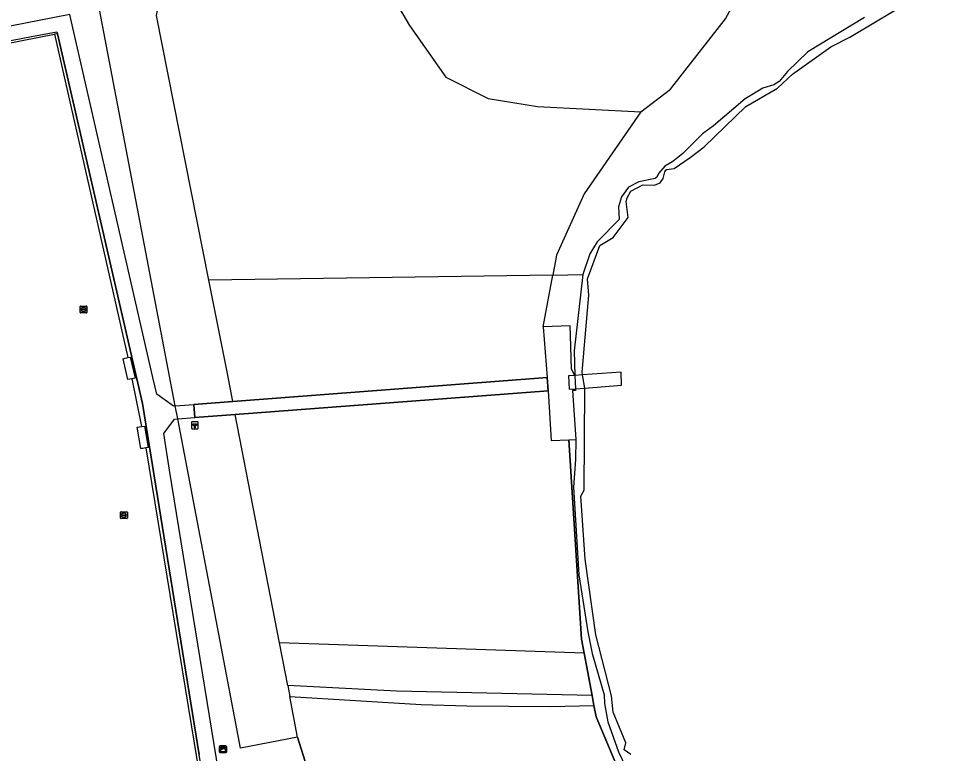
# Model space of a CAD drawing. Extents: x 160203 to 161526, y 379529 to 381797.
# Drawn here: x 161043.5 to 161182.4, y 380389.4 to 380497.8 of the extents above; entities that cross this region are included whole.
import ezdxf

# ---------------------------------------------------------------- set-up
doc = ezdxf.new("R2010")
doc.units = 0
for name, color, linetype in [('IMGEO_Dek', 7, 'Continuous'), ('IMGEO_Grasland_agrarisch', 7, 'Continuous'), ('IMGEO_Groenvoorziening', 7, 'Continuous'), ('IMGEO_Hectometerpaal', 7, 'Continuous'), ('IMGEO_Hek', 7, 'Continuous'), ('IMGEO_Kast', 7, 'Continuous'), ('IMGEO_Loofbos', 7, 'Continuous'), ('IMGEO_Voetpad_gesloten', 7, 'Continuous'), ('IMGEO_Voetpad_open', 7, 'Continuous'), ('IMGEO_Waterleidingput', 7, 'Continuous'), ('IMGEO_Waterloop', 7, 'Continuous')]:
    doc.layers.add(name, color=color, linetype=linetype)

msp = doc.modelspace()

# ---------------------------------------------------------------- linework, layer by layer
at = {"layer": 'IMGEO_Dek'}
for points in [[(161132.52, 380443.68), (161132.49, 380445.63), (161126.78, 380445.22), (161125.62, 380445.13), (161125.72, 380443.16), (161127.11, 380443.27)], [(161121.68, 380442.85), (161121.56, 380444.83), (161075.1, 380441.29), (161069.34, 380440.86), (161069.5, 380438.91), (161075.48, 380439.35)]]:
    msp.add_lwpolyline(points, close=True, dxfattribs=at)
at = {"layer": 'IMGEO_Grasland_agrarisch'}
msp.add_lwpolyline([(161135.38, 380484.05), (161126.99, 380471.96), (161122.94, 380462.89), (161122.39, 380459.95)], dxfattribs=at)
at = {"layer": 'IMGEO_Groenvoorziening'}
for points in [[(161168.4, 380497.99), (161160.04, 380492.89), (161157.06, 380489.99), (161155.8, 380488.55), (161155.01, 380488.06), (161153.39, 380487.54), (161150.78, 380485.98), (161146.11, 380481.99), (161144.5, 380480.8), (161141.56, 380477.9), (161140.1, 380476.74), (161138.94, 380476.02), (161137.99, 380474.96), (161137.75, 380474.43), (161137.48, 380474.19), (161135.07, 380473.7), (161133.56, 380472.91), (161132.54, 380471.5), (161132.1, 380470.05), (161132.16, 380468.18), (161128.94, 380464.84), (161127.86, 380463.07), (161126.83, 380460.02)], [(161048.75, 380495.5), (161059.58, 380447.77)], [(161122.39, 380459.95), (161126.83, 380460.02)], [(161126.83, 380460.02), (161125.53, 380448.78), (161125.62, 380445.13)], [(161060.19, 380444.61), (161059.92, 380444.57), (161059.58, 380444.52), (161058.9, 380447.57), (161059.23, 380447.66), (161059.58, 380447.77)], [(161059.58, 380447.77), (161059.94, 380447.84), (161060.68, 380444.73), (161060.19, 380444.61)], [(161060.19, 380444.61), (161061.63, 380437.59)], [(161121.68, 380442.85), (161075.48, 380439.35)], [(161062.28, 380434.44), (161061.83, 380434.36), (161061.54, 380434.33), (161061, 380437.49), (161061.32, 380437.54), (161061.63, 380437.59)], [(161061.63, 380437.59), (161062.08, 380437.65), (161062.62, 380434.5), (161062.28, 380434.44)], [(161127.01, 380404.13), (161126.63, 380406.18), (161124.76, 380435.65)], [(161125.8, 380435.7), (161125.72, 380432.7), (161125.45, 380428.66), (161126.24, 380415.69), (161127.56, 380407.28), (161128.2, 380404.06), (161129.96, 380397.99), (161130.03, 380396.69), (161130.52, 380394), (161132.08, 380389.55), (161139.4, 380374.27), (161144.57, 380362.28), (161149.83, 380351.26), (161158.11, 380335.72), (161165, 380322.55), (161169.4, 380315.18), (161171.76, 380310.91), (161182.4, 380295.77)], [(161062.28, 380434.44), (161070.27, 380385.45)]]:
    msp.add_lwpolyline(points, dxfattribs=at)
at = {"layer": 'IMGEO_Hectometerpaal'}
for p, q in [((161069, 380438.19), (161069, 380437.35)), ((161069, 380438.19), (161069, 380437.35)), ((161069.92, 380438.27), (161069.08, 380438.27)), ((161069.92, 380438.27), (161069.08, 380438.27)), ((161070, 380437.36), (161070, 380438.2)), ((161070, 380437.36), (161070, 380438.2)), ((161069.09, 380437.27), (161069.93, 380437.27)), ((161069.09, 380437.27), (161069.93, 380437.27))]:
    msp.add_line(p, q, dxfattribs=at)
msp.add_lwpolyline([(161069.53, 380437.42), (161069.47, 380437.42), (161069.47, 380437.72), (161069.25, 380437.72), (161069.25, 380437.99), (161069.75, 380437.99), (161069.75, 380437.72), (161069.53, 380437.72), (161069.53, 380437.42)], dxfattribs=at)
for centre, start, end in [((161069.08, 380438.19), 92.4484, 184.2845), ((161069.08, 380438.19), 92.4484, 184.2845), ((161069.92, 380438.19), 2.4484, 94.2845), ((161069.92, 380438.19), 2.4484, 94.2845), ((161069.08, 380437.35), 182.4484, 274.2845), ((161069.08, 380437.35), 182.4484, 274.2845), ((161069.92, 380437.35), 272.4484, 4.2845), ((161069.92, 380437.35), 272.4484, 4.2845)]:
    msp.add_arc(centre, 0.0779, start, end, dxfattribs=at)
at = {"layer": 'IMGEO_Hek'}
for points in [[(161071.58, 380459.18), (161063.86, 380498.27), (161064.19, 380500), (161065.85, 380508.79)], [(161066.61, 380440.65), (161054.38, 380504.63), (161054.07, 380506.24)], [(160973.32, 380481.1), (161000, 380486.41), (161045.36, 380495.17)], [(161045.36, 380495.17), (161049.13, 380495.88), (161049.2, 380495.59)], [(161049.2, 380495.59), (161061.75, 380440.97), (161070.16, 380389.11)], [(161075.1, 380441.29), (161074.26, 380445.66), (161071.58, 380459.18)], [(161066.98, 380438.71), (161066.61, 380440.65)], [(161075.57, 380393.75), (161066.98, 380438.71)], [(161082, 380405.65), (161075.48, 380439.35)], [(161124.76, 380435.65), (161126.63, 380406.18), (161127.01, 380404.13)], [(161083.22, 380399.37), (161082, 380405.65)], [(161127.01, 380404.13), (161128.18, 380397.9)], [(161128.18, 380397.9), (161128.45, 380396.41)], [(161084.66, 380391.73), (161083.53, 380397.71)], [(161128.45, 380396.41), (161128.77, 380394.73), (161131.53, 380388.18)], [(161084.66, 380391.73), (161076.26, 380390.12), (161075.57, 380393.75)], [(161084.66, 380391.73), (161087.5, 380382.65)]]:
    msp.add_lwpolyline(points, dxfattribs=at)
at = {"layer": 'IMGEO_Kast'}
for p, q in [((161073.16, 380389.52), (161073.16, 380390.36)), ((161073.16, 380390.36), (161073.16, 380389.52)), ((161073.23, 380390.44), (161074.08, 380390.44)), ((161074.08, 380390.44), (161073.23, 380390.44)), ((161074.16, 380390.37), (161074.16, 380389.53)), ((161074.16, 380389.53), (161074.16, 380390.37)), ((161074.09, 380389.44), (161073.24, 380389.44)), ((161073.24, 380389.44), (161074.09, 380389.44))]:
    msp.add_line(p, q, dxfattribs=at)
for points in [[(161073.36, 380390.23), (161073.96, 380390.23), (161073.96, 380390.15), (161073.36, 380390.15), (161073.36, 380390.23)], [(161073.36, 380390.06), (161073.96, 380390.06), (161073.96, 380389.57), (161073.36, 380389.57), (161073.36, 380390.06)]]:
    msp.add_lwpolyline(points, dxfattribs=at)
msp.add_circle((161073.44, 380389.91), 0.0377, dxfattribs=at)
for centre, start, end in [((161073.24, 380390.37), 92.4484, 184.2845), ((161073.24, 380390.37), 92.4484, 184.2845), ((161074.08, 380390.37), 2.4484, 94.2845), ((161074.08, 380390.37), 2.4484, 94.2845), ((161073.24, 380389.52), 182.4484, 274.2845), ((161073.24, 380389.52), 182.4484, 274.2845), ((161074.08, 380389.52), 272.4484, 4.2845), ((161074.08, 380389.52), 272.4484, 4.2845)]:
    msp.add_arc(centre, 0.0779, start, end, dxfattribs=at)
at = {"layer": 'IMGEO_Loofbos'}
for points in [[(161135.38, 380484.05), (161139.78, 380487.39), (161147.9, 380497.78), (161153.89, 380508.85), (161159.71, 380521.48)], [(161071.58, 380459.18), (161063.86, 380498.27), (161064.19, 380500), (161065.85, 380508.79)], [(161065.85, 380508.79), (161095.12, 380507.21), (161101.21, 380496.8), (161106.58, 380489.16), (161112.82, 380486.04), (161120.13, 380484.82), (161135.38, 380484.05)], [(161066.61, 380440.65), (161054.38, 380504.63)], [(161122.39, 380459.95), (161071.58, 380459.18)], [(161075.1, 380441.29), (161074.26, 380445.66), (161071.58, 380459.18)], [(161120.94, 380452.29), (161122.39, 380459.95)], [(161075.1, 380441.29), (161121.56, 380444.83)], [(161069.34, 380440.86), (161075.1, 380441.29)], [(161084.66, 380391.73), (161076.26, 380390.12), (161075.57, 380393.75), (161066.98, 380438.71)], [(161075.48, 380439.35), (161069.5, 380438.91)], [(161082, 380405.65), (161075.48, 380439.35)], [(161083.22, 380399.37), (161082, 380405.65)], [(161127.01, 380404.13), (161082, 380405.65)], [(161128.18, 380397.9), (161127.01, 380404.13)], [(161084.66, 380391.73), (161083.53, 380397.71)], [(161131.53, 380388.18), (161128.77, 380394.73), (161128.45, 380396.41)], [(161087.5, 380382.65), (161084.66, 380391.73)]]:
    msp.add_lwpolyline(points, dxfattribs=at)
at = {"layer": 'IMGEO_Voetpad_gesloten'}
for points in [[(161125.62, 380445.13), (161124.68, 380445.06), (161124.8, 380443.09), (161125.72, 380443.16)], [(161125.62, 380445.13), (161125.72, 380443.16)]]:
    msp.add_lwpolyline(points, dxfattribs=at)
at = {"layer": 'IMGEO_Voetpad_open'}
for points in [[(161066.61, 380440.65), (161066.33, 380440.62), (161063.89, 380442.39), (161063.31, 380444.83), (161051.21, 380497.54), (161051.03, 380498.4), (160975.68, 380483.71)], [(160973.56, 380480.83), (161000, 380485.99), (161048.75, 380495.5)], [(161070.67, 380385.95), (161070.16, 380389.11), (161061.75, 380440.97), (161049.2, 380495.59), (161048.75, 380495.5)], [(161125.62, 380445.13), (161125.13, 380446.07), (161124.99, 380451.02), (161124.95, 380452.46), (161120.94, 380452.29)], [(161120.94, 380452.29), (161121.56, 380444.83)], [(161075.48, 380439.35), (161121.68, 380442.85), (161121.56, 380444.83), (161075.1, 380441.29), (161069.34, 380440.86), (161069.5, 380438.91), (161075.48, 380439.35)], [(161121.56, 380444.83), (161121.68, 380442.85)], [(161121.68, 380442.85), (161122.13, 380435.52), (161124.76, 380435.65)], [(161125.72, 380443.16), (161125.73, 380442.91), (161125.31, 380442.89), (161125.8, 380435.7)], [(161066.61, 380440.65), (161069.34, 380440.86)], [(161066.98, 380438.71), (161066.61, 380440.65)], [(161069.5, 380438.91), (161069.34, 380440.86)], [(161073.03, 380386.41), (161065.78, 380431.15), (161064.92, 380436.57), (161066.5, 380438.67), (161066.98, 380438.71)], [(161066.98, 380438.71), (161069.5, 380438.91)], [(161124.76, 380435.65), (161125.8, 380435.7)]]:
    msp.add_lwpolyline(points, dxfattribs=at)
at = {"layer": 'IMGEO_Waterleidingput'}
for p, q in [((161052.55, 380454.44), (161052.55, 380455.29)), ((161052.62, 380455.36), (161053.47, 380455.36)), ((161052.81, 380454.86), (161052.81, 380454.87)), ((161052.85, 380454.91), (161053.25, 380454.91)), ((161053.04, 380455.14), (161053.06, 380455.14)), ((161053.29, 380454.87), (161053.29, 380454.86)), ((161053.55, 380455.29), (161053.55, 380454.44)), ((161053.47, 380454.36), (161052.62, 380454.36)), ((161053.24, 380454.82), (161052.85, 380454.82)), ((161053.06, 380454.58), (161053.03, 380454.58)), ((161058.53, 380424.08), (161058.53, 380424.93)), ((161058.6, 380425.01), (161059.45, 380425.01)), ((161058.79, 380424.5), (161058.79, 380424.51)), ((161058.83, 380424.55), (161059.23, 380424.55)), ((161059.22, 380424.46), (161058.83, 380424.46)), ((161059.02, 380424.79), (161059.04, 380424.79)), ((161059.27, 380424.51), (161059.27, 380424.5)), ((161059.53, 380424.93), (161059.53, 380424.08)), ((161059.45, 380424.01), (161058.6, 380424.01)), ((161059.04, 380424.23), (161059.01, 380424.23))]:
    msp.add_line(p, q, dxfattribs=at)
for points in [[(161052.55, 380454.44), (161052.55, 380455.29)], [(161052.62, 380455.36), (161053.47, 380455.36)], [(161053.55, 380455.29), (161053.55, 380454.44)], [(161053.47, 380454.36), (161052.62, 380454.36)], [(161058.53, 380424.08), (161058.53, 380424.93)], [(161058.6, 380425.01), (161059.45, 380425.01)], [(161059.53, 380424.93), (161059.53, 380424.08)], [(161059.45, 380424.01), (161058.6, 380424.01)]]:
    msp.add_lwpolyline(points, dxfattribs=at)
for centre, radius, start, end in [((161052.62, 380455.29), 0.0765, 91.552, 178.448), ((161052.62, 380455.29), 0.0765, 91.552, 178.448), ((161052.85, 380454.87), 0.0403, 85.8775, 175.7526), ((161052.84, 380454.86), 0.0366, 178.938, 274.7102), ((161053.25, 380454.86), 0.043, 264.8664, 352.4533), ((161053.25, 380454.87), 0.0386, 1.7309, 96.639), ((161053.47, 380455.29), 0.0765, 1.552, 88.448), ((161053.47, 380455.29), 0.0765, 1.552, 88.448), ((161052.62, 380454.44), 0.0765, 181.552, 268.448), ((161052.62, 380454.44), 0.0765, 181.552, 268.448), ((161053.47, 380454.44), 0.0765, 271.552, 358.448), ((161053.47, 380454.44), 0.0765, 271.552, 358.448), ((161058.6, 380424.93), 0.0765, 91.552, 178.448), ((161058.6, 380424.93), 0.0765, 91.552, 178.448), ((161058.83, 380424.51), 0.0403, 85.8775, 175.7526), ((161058.82, 380424.5), 0.0366, 178.938, 274.7102), ((161059.23, 380424.51), 0.043, 264.8664, 352.4533), ((161059.23, 380424.51), 0.0386, 1.7309, 96.639), ((161059.45, 380424.93), 0.0765, 1.552, 88.448), ((161059.45, 380424.93), 0.0765, 1.552, 88.448), ((161058.6, 380424.08), 0.0765, 181.552, 268.448), ((161058.6, 380424.08), 0.0765, 181.552, 268.448), ((161059.45, 380424.08), 0.0765, 271.552, 358.448), ((161059.45, 380424.08), 0.0765, 271.552, 358.448)]:
    msp.add_arc(centre, radius, start, end, dxfattribs=at)
for centre, major_axis, ratio, start_param, end_param in [((161053.03, 380454.86), (-0.387, 0.002), 0.722429, 4.712389, 7.853982), ((161053.06, 380454.86), (-0.39, 0.002), 0.717154, 1.570796, 4.712389), ((161059.01, 380424.51), (-0.387, 0.002), 0.722429, 4.712389, 7.853982), ((161059.04, 380424.51), (-0.39, 0.002), 0.717154, 1.570796, 4.712389)]:
    msp.add_ellipse(centre, major_axis=major_axis, ratio=ratio, start_param=start_param, end_param=end_param, dxfattribs=at)
at = {"layer": 'IMGEO_Waterloop'}
for points in [[(161133.91, 380389.16), (161132.94, 380389.84), (161133.17, 380390.88), (161131.28, 380395.42), (161131.06, 380397.84), (161128.72, 380406.83), (161127.18, 380417.99), (161126.53, 380427.3), (161127.03, 380428.19), (161127.11, 380443.22), (161127.11, 380443.27), (161126.78, 380445.22), (161126.7, 380445.64), (161127.71, 380456.98), (161127.51, 380459.41), (161129.32, 380464.33), (161131.3, 380465.51), (161133.53, 380468.47), (161133.23, 380470.8), (161133.34, 380471.34), (161133.89, 380472.35), (161135.68, 380473.29), (161137.4, 380473.24), (161138.23, 380473.58), (161138.66, 380474.22), (161138.93, 380475.19), (161139.17, 380475.55), (161140.28, 380475.67), (161142.69, 380477.3), (161144.74, 380478.88), (161150.9, 380484.86), (161155.56, 380487.55), (161157.79, 380489.63), (161163.43, 380493.67), (161166.25, 380495.06), (161172.87, 380499)], [(161128.18, 380397.9), (161099.3, 380398.52), (161083.22, 380399.37)], [(161083.22, 380399.37), (161083.53, 380397.71)], [(161128.45, 380396.41), (161128.18, 380397.9)], [(161083.53, 380397.71), (161102.94, 380396.56), (161109.7, 380396.35), (161122.05, 380396.25), (161128.45, 380396.41)]]:
    msp.add_lwpolyline(points, dxfattribs=at)

doc.saveas('drawing.dxf')
